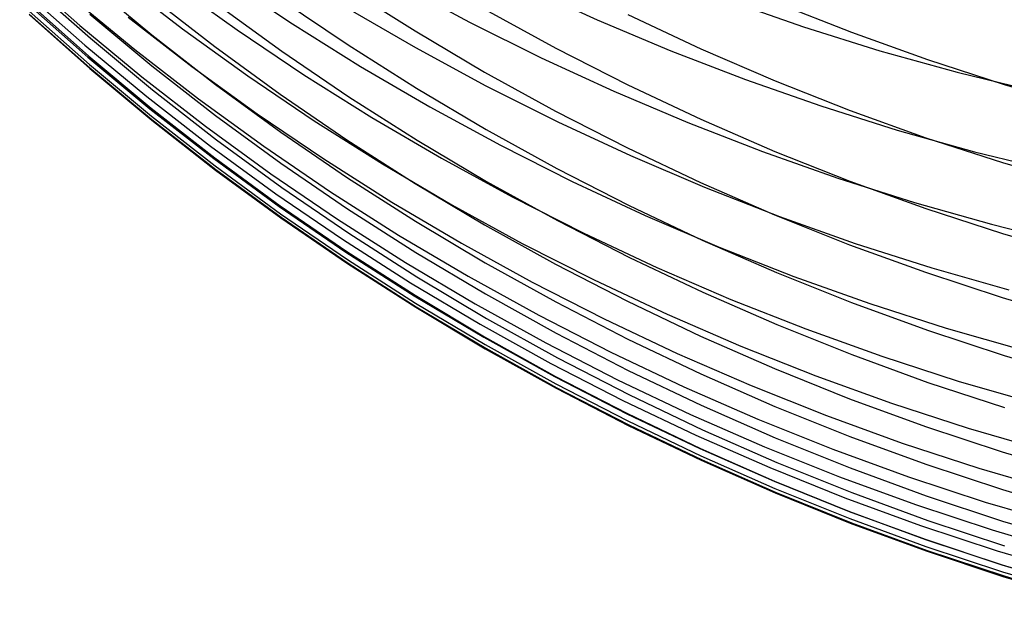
# Model space of a CAD drawing. Extents: x -383 to 1849, y -1185 to -529.
# Tile 453 of 656: x 443.7 to 449.68, y -1119.48 to -1115.96. Entities that reach past the tile are written whole.
import ezdxf

# ---------------------------------------------------------------- set-up
doc = ezdxf.new("R2010")
doc.units = 0
doc.layers.add('PREDEFINITO', color=7, linetype='CONTINUOUS')

msp = doc.modelspace()

# ---------------------------------------------------------------- linework, layer by layer
at = {"layer": 'PREDEFINITO'}
for p, q in [((443.7022, -1115.6711, 568.2187), (444.068, -1115.9949, 568.1786)), ((443.7652, -1115.7476, 581.7226), (444.132, -1116.0732, 581.7335)), ((444.1271, -1115.7379, 585.6701), (444.5038, -1116.0514, 585.692)), ((444.3052, -1115.7182, 562.3793), (444.6909, -1116.0158, 562.3182)), ((444.6267, -1115.7369, 560.4008), (445.0223, -1116.0217, 560.3338)), ((444.9535, -1115.7149, 558.413), (445.3579, -1115.9858, 558.3408)), ((446.0061, -1115.7448, 554.3445), (446.4335, -1115.9748, 554.2661)), ((443.7308, -1115.7899, 570.1308), (444.0969, -1116.1144, 570.0989)), ((445.6878, -1115.766, 593.7027), (446.1019, -1116.0287, 593.743)), ((446.766, -1115.7585, 552.2601), (447.207, -1115.9605, 552.1815)), ((443.7482, -1115.8628, 572.0486), (444.115, -1116.1883, 572.0249)), ((443.7558, -1115.8563, 579.7386), (444.1223, -1116.1824, 579.7432)), ((444.0248, -1115.8288, 566.2639), (444.4012, -1116.1407, 566.217)), ((444.4993, -1115.8215, 587.6709), (444.8863, -1116.1231, 587.698)), ((444.8971, -1115.8636, 589.6855), (445.294, -1116.1521, 589.7176)), ((445.2896, -1115.837, 591.6958), (445.6958, -1116.1129, 591.7324)), ((448.002, -1115.8433, 550.0979), (448.4609, -1116.003, 550.0241)), ((448.2954, -1115.8569, 599.8317), (448.7514, -1116.037, 599.8703)), ((443.7596, -1115.9074, 573.8928), (444.126, -1116.2329, 573.8752)), ((443.7605, -1115.9274, 575.7158), (444.1275, -1116.2532, 575.7019)), ((444.1281, -1115.9258, 583.6924), (444.5048, -1116.2397, 583.7084)), ((445.6831, -1115.8854, 556.3456), (446.104, -1116.1301, 556.271)), ((446.5273, -1115.898, 595.7502), (446.9568, -1116.1337, 595.7911)), ((447.3945, -1115.9283, 597.7935), (447.8379, -1116.1364, 597.8339)), ((443.7612, -1115.9314, 577.7662), (444.1275, -1116.2572, 577.7622)), ((444.3601, -1115.945, 564.2963), (444.7467, -1116.2441, 564.2429)), ((445.3579, -1115.9858, 558.3408), (445.7708, -1116.2442, 558.2708)), ((446.4335, -1115.9748, 554.2661), (446.8682, -1116.1917, 554.1907)), ((447.207, -1115.9605, 552.1815), (447.6544, -1116.149, 552.1062)), ((444.068, -1115.9949, 568.1786), (444.4443, -1116.3072, 568.1396)), ((444.6909, -1116.0158, 562.3182), (445.0862, -1116.3015, 562.2588)), ((445.0223, -1116.0217, 560.3338), (445.4271, -1116.2944, 560.2688)), ((446.1019, -1116.0287, 593.743), (446.5241, -1116.2787, 593.7814)), ((448.4609, -1116.003, 550.0241), (448.9246, -1116.1484, 549.9542)), ((448.7514, -1116.037, 599.8703), (449.2127, -1116.2029, 599.9058)), ((444.132, -1116.0732, 581.7335), (444.5093, -1116.3873, 581.7441)), ((444.5038, -1116.0514, 585.692), (444.8905, -1116.3531, 585.713)), ((444.0969, -1116.1144, 570.0989), (444.4735, -1116.4274, 570.0678)), ((444.4012, -1116.1407, 566.217), (444.7876, -1116.4409, 566.1713)), ((444.8863, -1116.1231, 587.698), (445.2827, -1116.4127, 587.7241)), ((445.294, -1116.1521, 589.7176), (445.6998, -1116.4284, 589.7484)), ((445.6958, -1116.1129, 591.7324), (446.1104, -1116.3764, 591.7674)), ((446.104, -1116.1301, 556.271), (446.5325, -1116.362, 556.1991)), ((446.9568, -1116.1337, 595.7911), (447.3935, -1116.3561, 595.8298)), ((447.6544, -1116.149, 552.1062), (448.1076, -1116.3236, 552.0344)), ((447.8379, -1116.1364, 597.8339), (448.2875, -1116.3307, 597.8715)), ((448.9246, -1116.1484, 549.9542), (449.3928, -1116.2792, 549.8883)), ((444.115, -1116.1883, 572.0249), (444.4923, -1116.5022, 572.0019)), ((444.1223, -1116.1824, 579.7432), (444.4993, -1116.497, 579.7476)), ((446.8682, -1116.1917, 554.1907), (447.3096, -1116.3952, 554.1182)), ((449.2127, -1116.2029, 599.9058), (449.6786, -1116.3542, 599.9383)), ((444.126, -1116.2329, 573.8752), (444.5029, -1116.5467, 573.8582)), ((444.1275, -1116.2532, 575.7019), (444.5049, -1116.5675, 575.6884)), ((444.1275, -1116.2572, 577.7622), (444.5044, -1116.5715, 577.7583)), ((444.5048, -1116.2397, 583.7084), (444.8916, -1116.5417, 583.7239)), ((444.7467, -1116.2441, 564.2429), (445.1429, -1116.5313, 564.1909)), ((445.7708, -1116.2442, 558.2708), (446.1918, -1116.4901, 558.2032)), ((446.5241, -1116.2787, 593.7814), (446.954, -1116.5156, 593.8177)), ((449.3928, -1116.2792, 549.8883), (449.8649, -1116.3953, 549.8264)), ((444.4443, -1116.3072, 568.1396), (444.8307, -1116.6077, 568.1017)), ((445.0862, -1116.3015, 562.2588), (445.4906, -1116.5749, 562.2011)), ((445.4271, -1116.2944, 560.2688), (445.8404, -1116.5545, 560.2058)), ((448.1076, -1116.3236, 552.0344), (448.5661, -1116.4842, 551.966)), ((448.2875, -1116.3307, 597.8715), (448.7428, -1116.511, 597.9065)), ((444.5093, -1116.3873, 581.7441), (444.8966, -1116.6896, 581.7543)), ((444.8905, -1116.3531, 585.713), (445.2868, -1116.6427, 585.7331)), ((446.1104, -1116.3764, 591.7674), (446.5332, -1116.627, 591.8006)), ((446.5325, -1116.362, 556.1991), (446.9683, -1116.5808, 556.1299)), ((447.3096, -1116.3952, 554.1182), (447.7573, -1116.5851, 554.0487)), ((447.3935, -1116.3561, 595.8298), (447.8368, -1116.5649, 595.8661)), ((449.6786, -1116.3542, 599.9383), (450.1489, -1116.4909, 599.9675)), ((444.4735, -1116.4274, 570.0678), (444.86, -1116.7286, 570.0376)), ((444.7876, -1116.4409, 566.1713), (445.1835, -1116.7291, 566.1269)), ((445.2827, -1116.4127, 587.7241), (445.6883, -1116.6899, 587.749)), ((445.6998, -1116.4284, 589.7484), (446.1143, -1116.6921, 589.7778)), ((444.4923, -1116.5022, 572.0019), (444.8797, -1116.8044, 571.9796)), ((444.4993, -1116.497, 579.7476), (444.8862, -1116.7999, 579.7519)), ((446.1918, -1116.4901, 558.2032), (446.6206, -1116.7229, 558.1379)), ((446.954, -1116.5156, 593.8177), (447.391, -1116.7392, 593.852)), ((448.5661, -1116.4842, 551.966), (449.0295, -1116.6305, 551.9013)), ((448.7428, -1116.511, 597.9065), (449.2034, -1116.677, 597.9387)), ((444.5029, -1116.5467, 573.8582), (444.8897, -1116.8488, 573.8418)), ((444.5044, -1116.5715, 577.7583), (444.8912, -1116.8739, 577.7546)), ((444.5049, -1116.5675, 575.6884), (444.8924, -1116.87, 575.6755)), ((444.8916, -1116.5417, 583.7239), (445.2878, -1116.8317, 583.7387)), ((445.1429, -1116.5313, 564.1909), (445.5482, -1116.8063, 564.1405)), ((445.4906, -1116.5749, 562.2011), (445.9036, -1116.8359, 562.1453)), ((445.8404, -1116.5545, 560.2058), (446.2619, -1116.802, 560.145)), ((446.9683, -1116.5808, 556.1299), (447.4108, -1116.7861, 556.0633)), ((447.7573, -1116.5851, 554.0487), (448.2108, -1116.7612, 553.9825)), ((447.8368, -1116.5649, 595.8661), (448.2864, -1116.76, 595.9)), ((444.8307, -1116.6077, 568.1017), (445.2265, -1116.8962, 568.0648)), ((445.2868, -1116.6427, 585.7331), (445.6921, -1116.92, 585.7524)), ((446.5332, -1116.627, 591.8006), (446.9636, -1116.8646, 591.8321)), ((449.0295, -1116.6305, 551.9013), (449.4974, -1116.7621, 551.8402)), ((444.8966, -1116.6896, 581.7543), (445.2934, -1116.9798, 581.7641)), ((445.6883, -1116.6899, 587.749), (446.1024, -1116.9546, 587.7728)), ((446.1143, -1116.6921, 589.7778), (446.5368, -1116.9429, 589.8057)), ((449.2034, -1116.677, 597.9387), (449.6688, -1116.8285, 597.968)), ((444.86, -1116.7286, 570.0376), (445.2561, -1117.0177, 570.0083)), ((445.1835, -1116.7291, 566.1269), (445.5886, -1117.005, 566.0838)), ((446.6206, -1116.7229, 558.1379), (447.0565, -1116.9426, 558.075)), ((447.391, -1116.7392, 593.852), (447.8346, -1116.9492, 593.8842)), ((448.2108, -1116.7612, 553.9825), (448.6697, -1116.923, 553.9194)), ((448.2864, -1116.76, 595.9), (448.7417, -1116.9409, 595.9314)), ((449.4974, -1116.7621, 551.8402), (449.9691, -1116.8789, 551.7829)), ((444.8797, -1116.8044, 571.9796), (445.2765, -1117.0945, 571.9581)), ((444.8862, -1116.7999, 579.7519), (445.2827, -1117.0906, 579.756)), ((445.5482, -1116.8063, 564.1405), (445.962, -1117.0687, 564.0917)), ((446.2619, -1116.802, 560.145), (446.691, -1117.0365, 560.0862)), ((447.4108, -1116.7861, 556.0633), (447.8595, -1116.9778, 555.9997)), ((444.8897, -1116.8488, 573.8418), (445.2861, -1117.1388, 573.8259)), ((444.8912, -1116.8739, 577.7546), (445.2875, -1117.1642, 577.751)), ((444.8924, -1116.87, 575.6755), (445.2893, -1117.1604, 575.6631)), ((445.2878, -1116.8317, 583.7387), (445.6931, -1117.1093, 583.7529)), ((445.9036, -1116.8359, 562.1453), (446.3247, -1117.0841, 562.0913)), ((446.9636, -1116.8646, 591.8321), (447.4011, -1117.0888, 591.8618)), ((449.6688, -1116.8285, 597.968), (450.1384, -1116.9651, 597.9945)), ((445.2265, -1116.8962, 568.0648), (445.6314, -1117.1723, 568.0292)), ((445.6921, -1116.92, 585.7524), (446.1059, -1117.1847, 585.7708)), ((446.5368, -1116.9429, 589.8057), (446.967, -1117.1807, 589.8322)), ((447.0565, -1116.9426, 558.075), (447.4991, -1117.1488, 558.0146)), ((448.6697, -1116.923, 553.9194), (449.1334, -1117.0705, 553.8598)), ((448.7417, -1116.9409, 595.9314), (449.2022, -1117.1075, 595.9604)), ((445.2934, -1116.9798, 581.7641), (445.6993, -1117.2576, 581.7734)), ((445.5886, -1117.005, 566.0838), (446.0022, -1117.2683, 566.0422)), ((446.1024, -1116.9546, 587.7728), (446.5246, -1117.2064, 587.7955)), ((447.8346, -1116.9492, 593.8842), (448.2845, -1117.1454, 593.9143)), ((447.8595, -1116.9778, 555.9997), (448.314, -1117.1555, 555.9389)), ((445.2561, -1117.0177, 570.0083), (445.6613, -1117.2945, 569.98)), ((446.691, -1117.0365, 560.0862), (447.1273, -1117.2577, 560.0297)), ((445.2765, -1117.0945, 571.9581), (445.6825, -1117.3722, 571.9373)), ((445.2827, -1117.0906, 579.756), (445.6882, -1117.369, 579.7599)), ((445.6931, -1117.1093, 583.7529), (446.107, -1117.3742, 583.7664)), ((445.962, -1117.0687, 564.0917), (446.384, -1117.3184, 564.0446)), ((446.3247, -1117.0841, 562.0913), (446.7534, -1117.3193, 562.0392)), ((447.4011, -1117.0888, 591.8618), (447.8453, -1117.2994, 591.8898)), ((449.1334, -1117.0705, 553.8598), (449.6015, -1117.2033, 553.8035)), ((449.2022, -1117.1075, 595.9604), (449.6675, -1117.2595, 595.9868)), ((445.2861, -1117.1388, 573.8259), (445.6915, -1117.4164, 573.8107)), ((445.2875, -1117.1642, 577.751), (445.6929, -1117.4422, 577.7476)), ((445.2893, -1117.1604, 575.6631), (445.6954, -1117.4385, 575.6512)), ((445.6314, -1117.1723, 568.0292), (446.0449, -1117.4359, 567.9947)), ((446.1059, -1117.1847, 585.7708), (446.5278, -1117.4365, 585.7884)), ((446.967, -1117.1807, 589.8322), (447.4042, -1117.4051, 589.8572)), ((447.4991, -1117.1488, 558.0146), (447.948, -1117.3413, 557.9569)), ((448.2845, -1117.1454, 593.9143), (448.7401, -1117.3274, 593.9422)), ((448.314, -1117.1555, 555.9389), (448.7738, -1117.319, 555.8811)), ((446.5246, -1117.2064, 587.7955), (446.9544, -1117.4451, 587.8169)), ((449.6015, -1117.2033, 553.8035), (450.0735, -1117.3212, 553.7507)), ((445.6613, -1117.2945, 569.98), (446.075, -1117.5588, 569.9527)), ((445.6993, -1117.2576, 581.7734), (446.1137, -1117.5227, 581.7823)), ((446.0022, -1117.2683, 566.0422), (446.4239, -1117.5188, 566.002)), ((447.1273, -1117.2577, 560.0297), (447.5703, -1117.4654, 559.9754)), ((447.8453, -1117.2994, 591.8898), (448.2956, -1117.4961, 591.9159)), ((449.6675, -1117.2595, 595.9868), (450.1371, -1117.3965, 596.0106)), ((446.384, -1117.3184, 564.0446), (446.8136, -1117.5549, 563.9992)), ((446.7534, -1117.3193, 562.0392), (447.1893, -1117.5412, 561.9892)), ((447.948, -1117.3413, 557.9569), (448.4026, -1117.5197, 557.9018)), ((448.7401, -1117.3274, 593.9422), (449.201, -1117.495, 593.968)), ((448.7738, -1117.319, 555.8811), (449.2384, -1117.468, 555.8264)), ((445.6825, -1117.3722, 571.9373), (446.0969, -1117.6374, 571.9172)), ((445.6882, -1117.369, 579.7599), (446.1023, -1117.6347, 579.7637)), ((445.6915, -1117.4164, 573.8107), (446.1054, -1117.6814, 573.7961)), ((446.107, -1117.3742, 583.7664), (446.5289, -1117.6262, 583.7793)), ((447.4042, -1117.4051, 589.8572), (447.8482, -1117.6158, 589.8807)), ((445.6929, -1117.4422, 577.7476), (446.1068, -1117.7075, 577.7444)), ((445.6954, -1117.4385, 575.6512), (446.1099, -1117.7039, 575.6398)), ((446.0449, -1117.4359, 567.9947), (446.4665, -1117.6866, 567.9614)), ((446.5278, -1117.4365, 585.7884), (446.9574, -1117.6751, 585.805)), ((446.9544, -1117.4451, 587.8169), (447.3914, -1117.6703, 587.8372)), ((447.5703, -1117.4654, 559.9754), (448.0196, -1117.6593, 559.9236)), ((449.2384, -1117.468, 555.8264), (449.7074, -1117.6023, 555.7749)), ((446.1137, -1117.5227, 581.7823), (446.5361, -1117.775, 581.7908)), ((446.4239, -1117.5188, 566.002), (446.8533, -1117.7563, 565.9632)), ((447.1893, -1117.5412, 561.9892), (447.6319, -1117.7495, 561.9412)), ((448.2956, -1117.4961, 591.9159), (448.7516, -1117.6787, 591.9401)), ((448.4026, -1117.5197, 557.9018), (448.8625, -1117.684, 557.8494)), ((449.201, -1117.495, 593.968), (449.6666, -1117.648, 593.9914)), ((446.075, -1117.5588, 569.9527), (446.4968, -1117.8101, 569.9264)), ((446.8136, -1117.5549, 563.9992), (447.2504, -1117.7782, 563.9555)), ((446.0969, -1117.6374, 571.9172), (446.5195, -1117.8896, 571.8979)), ((446.1023, -1117.6347, 579.7637), (446.5245, -1117.8875, 579.7672)), ((446.5289, -1117.6262, 583.7793), (446.9585, -1117.8651, 583.7915)), ((447.8482, -1117.6158, 589.8807), (448.2982, -1117.8126, 589.9026)), ((448.0196, -1117.6593, 559.9236), (448.4746, -1117.8391, 559.8741)), ((449.6666, -1117.648, 593.9914), (450.1365, -1117.786, 594.0126)), ((446.1054, -1117.6814, 573.7961), (446.5275, -1117.9335, 573.7821)), ((446.1068, -1117.7075, 577.7444), (446.5288, -1117.96, 577.7413)), ((446.1099, -1117.7039, 575.6398), (446.5326, -1117.9564, 575.6289)), ((446.4665, -1117.6866, 567.9614), (446.8957, -1117.9243, 567.9294)), ((446.9574, -1117.6751, 585.805), (447.3941, -1117.9003, 585.8206)), ((447.3914, -1117.6703, 587.8372), (447.835, -1117.8819, 587.8562)), ((448.7516, -1117.6787, 591.9401), (449.2129, -1117.8469, 591.9624)), ((448.8625, -1117.684, 557.8494), (449.3272, -1117.8336, 557.7999)), ((446.5361, -1117.775, 581.7908), (446.9662, -1118.0141, 581.7989)), ((446.8533, -1117.7563, 565.9632), (447.2898, -1117.9803, 565.926)), ((447.2504, -1117.7782, 563.9555), (447.6939, -1117.9878, 563.9136)), ((447.6319, -1117.7495, 561.9412), (448.0808, -1117.944, 561.8953)), ((446.4968, -1117.8101, 569.9264), (446.9262, -1118.0483, 569.9011)), ((448.2982, -1117.8126, 589.9026), (448.754, -1117.9952, 589.9229)), ((448.4746, -1117.8391, 559.8741), (448.9349, -1118.0046, 559.8271)), ((449.3272, -1117.8336, 557.7999), (449.7962, -1117.9685, 557.7533)), ((446.5195, -1117.8896, 571.8979), (446.9497, -1118.1287, 571.8795)), ((446.5245, -1117.8875, 579.7672), (446.9544, -1118.1271, 579.7706)), ((446.9585, -1117.8651, 583.7915), (447.3952, -1118.0905, 583.803)), ((447.3941, -1117.9003, 585.8206), (447.8374, -1118.1118, 585.8354)), ((447.835, -1117.8819, 587.8562), (448.2848, -1118.0795, 587.874)), ((449.2129, -1117.8469, 591.9624), (449.6789, -1118.0003, 591.9827)), ((446.5275, -1117.9335, 573.7821), (446.9571, -1118.1725, 573.7688)), ((446.5288, -1117.96, 577.7413), (446.9585, -1118.1992, 577.7383)), ((446.5326, -1117.9564, 575.6289), (446.9629, -1118.1958, 575.6187)), ((446.8957, -1117.9243, 567.9294), (447.332, -1118.1485, 567.8987)), ((448.0808, -1117.944, 561.8953), (448.5354, -1118.1244, 561.8515)), ((446.9662, -1118.0141, 581.7989), (447.4035, -1118.2397, 581.8065)), ((447.2898, -1117.9803, 565.926), (447.7331, -1118.1907, 565.8904)), ((447.6939, -1117.9878, 563.9136), (448.1436, -1118.1836, 563.8736)), ((448.754, -1117.9952, 589.9229), (449.215, -1118.1634, 589.9417)), ((448.9349, -1118.0046, 559.8271), (449.4, -1118.1555, 559.7826)), ((449.6789, -1118.0003, 591.9827), (450.1491, -1118.1388, 592.0011)), ((446.9262, -1118.0483, 569.9011), (447.3628, -1118.2731, 569.8769)), ((448.2848, -1118.0795, 587.874), (448.7404, -1118.2629, 587.8905)), ((446.9497, -1118.1287, 571.8795), (447.3871, -1118.3544, 571.8618)), ((446.9544, -1118.1271, 579.7706), (447.3913, -1118.3533, 579.7738)), ((447.3952, -1118.0905, 583.803), (447.8386, -1118.3022, 583.8138)), ((447.8374, -1118.1118, 585.8354), (448.287, -1118.3093, 585.8491)), ((448.5354, -1118.1244, 561.8515), (448.9952, -1118.2904, 561.81)), ((446.9571, -1118.1725, 573.7688), (447.3939, -1118.3979, 573.7562)), ((446.9585, -1118.1992, 577.7383), (447.3952, -1118.4249, 577.7356)), ((446.9629, -1118.1958, 575.6187), (447.4004, -1118.4217, 575.609)), ((447.332, -1118.1485, 567.8987), (447.7751, -1118.3591, 567.8694)), ((447.7331, -1118.1907, 565.8904), (448.1825, -1118.3872, 565.8564)), ((448.1436, -1118.1836, 563.8736), (448.599, -1118.3652, 563.8355)), ((449.215, -1118.1634, 589.9417), (449.6808, -1118.3168, 589.9588)), ((449.4, -1118.1555, 559.7826), (449.8694, -1118.2915, 559.7408)), ((447.4035, -1118.2397, 581.8065), (447.8473, -1118.4516, 581.8136)), ((447.3628, -1118.2731, 569.8769), (447.806, -1118.4842, 569.8538)), ((447.8386, -1118.3022, 583.8138), (448.2882, -1118.4998, 583.8239)), ((448.287, -1118.3093, 585.8491), (448.7422, -1118.4926, 585.8619)), ((448.7404, -1118.2629, 587.8905), (449.2012, -1118.4317, 587.9056)), ((448.9952, -1118.2904, 561.81), (449.4599, -1118.4418, 561.7707)), ((447.3871, -1118.3544, 571.8618), (447.8311, -1118.5663, 571.8451)), ((447.3913, -1118.3533, 579.7738), (447.835, -1118.5657, 579.7768)), ((447.7751, -1118.3591, 567.8694), (448.2243, -1118.5557, 567.8414)), ((448.599, -1118.3652, 563.8355), (449.0597, -1118.5323, 563.7994)), ((447.3939, -1118.3979, 573.7562), (447.8374, -1118.6097, 573.7443)), ((447.3952, -1118.4249, 577.7356), (447.8387, -1118.637, 577.733)), ((447.4004, -1118.4217, 575.609), (447.8444, -1118.6339, 575.5998)), ((448.1825, -1118.3872, 565.8564), (448.6378, -1118.5695, 565.8241)), ((449.2012, -1118.4317, 587.9056), (449.6668, -1118.5858, 587.9195)), ((447.806, -1118.4842, 569.8538), (448.2555, -1118.6813, 569.8318)), ((447.8473, -1118.4516, 581.8136), (448.2974, -1118.6495, 581.8203)), ((448.2882, -1118.4998, 583.8239), (448.7435, -1118.6832, 583.8333)), ((448.7422, -1118.4926, 585.8619), (449.2027, -1118.6614, 585.8736)), ((449.4599, -1118.4418, 561.7707), (449.929, -1118.5783, 561.7338)), ((448.2243, -1118.5557, 567.8414), (448.6793, -1118.7381, 567.8148)), ((449.0597, -1118.5323, 563.7994), (449.5252, -1118.6848, 563.7653)), ((447.8311, -1118.5663, 571.8451), (448.2813, -1118.7642, 571.8291)), ((447.835, -1118.5657, 579.7768), (448.2848, -1118.7641, 579.7796)), ((447.8374, -1118.6097, 573.7443), (448.287, -1118.8075, 573.733)), ((448.6378, -1118.5695, 565.8241), (449.0983, -1118.7374, 565.7934)), ((449.6668, -1118.5858, 587.9195), (450.1367, -1118.7248, 587.932)), ((447.8387, -1118.637, 577.733), (448.2883, -1118.835, 577.7306)), ((447.8444, -1118.6339, 575.5998), (448.2947, -1118.8321, 575.5913)), ((448.2974, -1118.6495, 581.8203), (448.7531, -1118.8332, 581.8264)), ((449.2027, -1118.6614, 585.8736), (449.668, -1118.8154, 585.8843)), ((448.2555, -1118.6813, 569.8318), (448.7106, -1118.8643, 569.811)), ((448.6793, -1118.7381, 567.8148), (449.1395, -1118.9061, 567.7897)), ((448.7435, -1118.6832, 583.8333), (449.204, -1118.8521, 583.8419)), ((449.0983, -1118.7374, 565.7934), (449.5635, -1118.8905, 565.7645)), ((449.5252, -1118.6848, 563.7653), (449.995, -1118.8223, 563.7333)), ((448.2813, -1118.7642, 571.8291), (448.7372, -1118.9479, 571.8141)), ((448.2848, -1118.7641, 579.7796), (448.7404, -1118.9482, 579.7822)), ((448.287, -1118.8075, 573.733), (448.7424, -1118.991, 573.7225)), ((448.2883, -1118.835, 577.7306), (448.7436, -1119.0188, 577.7283)), ((448.2947, -1118.8321, 575.5913), (448.7507, -1119.016, 575.5833)), ((448.7531, -1118.8332, 581.8264), (449.2141, -1119.0023, 581.8321)), ((449.204, -1118.8521, 583.8419), (449.6693, -1119.0061, 583.8497)), ((449.668, -1118.8154, 585.8843), (450.1376, -1118.9543, 585.894)), ((448.7106, -1118.8643, 569.811), (449.171, -1119.0327, 569.7913)), ((449.1395, -1118.9061, 567.7897), (449.6046, -1119.0593, 567.766)), ((449.5635, -1118.8905, 565.7645), (450.0332, -1119.0286, 565.7374)), ((448.7372, -1118.9479, 571.8141), (449.1984, -1119.1171, 571.8)), ((448.7404, -1118.9482, 579.7822), (449.2012, -1119.1177, 579.7846)), ((448.7424, -1118.991, 573.7225), (449.203, -1119.1599, 573.7127)), ((448.7436, -1119.0188, 577.7283), (449.2042, -1119.188, 577.7263)), ((448.7507, -1119.016, 575.5833), (449.2119, -1119.1853, 575.576)), ((449.171, -1119.0327, 569.7913), (449.6362, -1119.1864, 569.7729)), ((449.2141, -1119.0023, 581.8321), (449.6798, -1119.1565, 581.8373)), ((449.6693, -1119.0061, 583.8497), (450.139, -1119.145, 583.8568)), ((449.6046, -1119.0593, 567.766), (450.0739, -1119.1976, 567.7439)), ((449.1984, -1119.1171, 571.8), (449.6643, -1119.2714, 571.7868)), ((449.2012, -1119.1177, 579.7846), (449.6668, -1119.2724, 579.7868)), ((449.203, -1119.1599, 573.7127), (449.6683, -1119.3141, 573.7037)), ((449.2042, -1119.188, 577.7263), (449.6696, -1119.3423, 577.7244)), ((449.2119, -1119.1853, 575.576), (449.6779, -1119.3398, 575.5693)), ((449.6362, -1119.1864, 569.7729), (450.1058, -1119.325, 569.7557)), ((449.6643, -1119.2714, 571.7868), (450.1344, -1119.4106, 571.7746)), ((449.6668, -1119.2724, 579.7868), (450.1367, -1119.412, 579.7888)), ((449.6683, -1119.3141, 573.7037), (450.138, -1119.4532, 573.6954)), ((449.6696, -1119.3423, 577.7244), (450.1393, -1119.4816, 577.7227)), ((449.6779, -1119.3398, 575.5693), (450.1481, -1119.4792, 575.5633))]:
    msp.add_line(p, q, dxfattribs=at)

doc.saveas('drawing.dxf')
